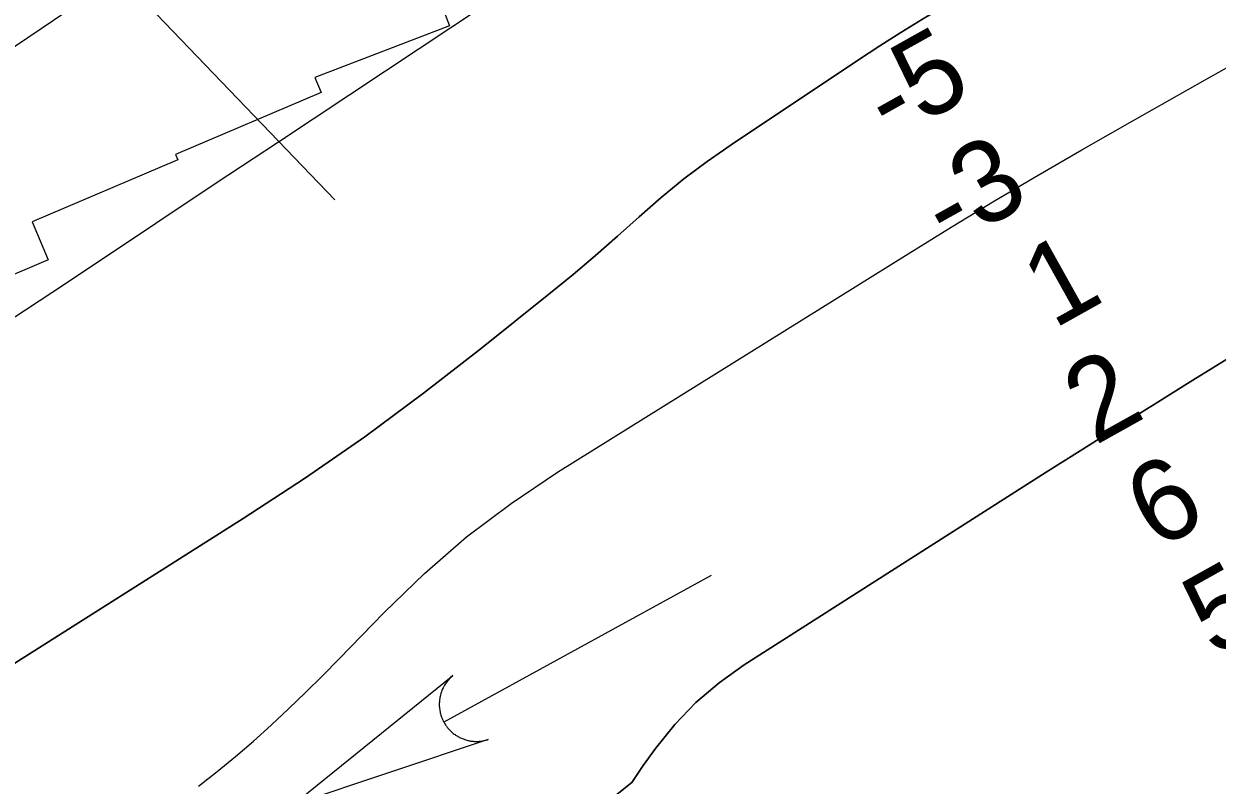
# Model space of a CAD drawing. Extents: x 3177385 to 3215275, y 903885 to 929304.
# Drawn here: x 3183725 to 3184706, y 910009 to 910634 of the extents above; entities that cross this region are included whole.
import ezdxf

# ---------------------------------------------------------------- set-up
doc = ezdxf.new("R2010")
doc.units = 0
for name, color, linetype in [('V-RIVR-RANG', 7, 'Continuous'), ('V-RRAP-RVMT', 7, 'Continuous'), ('V-STRM-FLOW', 7, 'Continuous'), ('V-TOPO-DPTH', 7, 'Continuous'), ('V-TOPO-MINR', 7, 'Continuous')]:
    doc.layers.add(name, color=color, linetype=linetype)

msp = doc.modelspace()

# ---------------------------------------------------------------- linework, layer by layer
at = {"layer": 'V-RIVR-RANG'}
msp.add_line((3183274.2, 911225.62), (3183980.74, 910489.96), dxfattribs=at)
at = {"layer": 'V-RRAP-RVMT'}
for p, q in [((3184068.66, 910649.37), (3184074.96, 910632.97)), ((3184074.96, 910632.97), (3183964.16, 910590.44)), ((3183964.16, 910590.44), (3183969.41, 910578.08)), ((3183969.41, 910578.08), (3183849.74, 910527.28)), ((3183851.66, 910522.75), (3183732, 910471.96)), ((3183849.74, 910527.28), (3183851.66, 910522.75)), ((3183732, 910471.96), (3183745.25, 910440.74)), ((3183745.25, 910440.74), (3183625.58, 910389.95))]:
    msp.add_line(p, q, dxfattribs=at)
at = {"layer": 'V-STRM-FLOW'}
msp.add_line((3184289.89, 910181.22), (3184070.3, 910060.89), dxfattribs=at)
msp.add_lwpolyline([(3184106.64, 910046.6), (3183946.12, 909992.85), (3184077.8, 910099.22), (3184075.54, 910097.18), (3184073.56, 910095.01), (3184072.82, 910094.09), (3184072.2, 910093.25), (3184071.49, 910092.2), (3184070.84, 910091.17), (3184070.32, 910090.25), (3184069.65, 910088.97), (3184069.01, 910087.56), (3184068.68, 910086.75), (3184068.28, 910085.71), (3184067.83, 910084.3), (3184067.52, 910083.2), (3184067.23, 910082), (3184067.07, 910081.2), (3184066.92, 910080.32), (3184066.77, 910079.24), (3184066.66, 910078.24), (3184066.59, 910077.24), (3184066.56, 910076.42), (3184066.54, 910075.2), (3184066.58, 910074.03), (3184066.64, 910073.09), (3184066.75, 910072), (3184066.88, 910071.05), (3184067.01, 910070.21), (3184067.14, 910069.57), (3184067.35, 910068.58), (3184067.6, 910067.59), (3184067.87, 910066.65), (3184068.18, 910065.7), (3184068.49, 910064.83), (3184068.86, 910063.89), (3184069.18, 910063.14), (3184069.69, 910062.06), (3184070.3, 910060.89), (3184070.5, 910060.52), (3184070.81, 910059.99), (3184071.19, 910059.36), (3184071.58, 910058.77), (3184071.96, 910058.2), (3184072.35, 910057.65), (3184072.83, 910057.01), (3184073.17, 910056.57), (3184073.68, 910055.94), (3184074.17, 910055.37), (3184074.52, 910054.98), (3184075.45, 910054.01), (3184075.97, 910053.51), (3184076.33, 910053.17), (3184076.93, 910052.62), (3184077.48, 910052.15), (3184078.07, 910051.67), (3184078.79, 910051.12), (3184079.47, 910050.63), (3184080.01, 910050.25), (3184080.47, 910049.94), (3184081.12, 910049.54), (3184081.71, 910049.19), (3184082.4, 910048.8), (3184083.11, 910048.42), (3184083.84, 910048.06), (3184084.78, 910047.62), (3184085.47, 910047.33), (3184086.22, 910047.03), (3184086.98, 910046.76), (3184087.59, 910046.55), (3184088.27, 910046.34), (3184089.27, 910046.06), (3184089.31, 910046.05), (3184089.91, 910045.9), (3184090.36, 910045.79), (3184091.04, 910045.65), (3184091.88, 910045.49), (3184092.55, 910045.38), (3184093.16, 910045.3), (3184093.94, 910045.21), (3184094.7, 910045.14), (3184095.24, 910045.1), (3184095.95, 910045.07), (3184096.92, 910045.05), (3184097.5, 910045.05), (3184097.95, 910045.06), (3184098.37, 910045.08), (3184098.86, 910045.11), (3184099.52, 910045.15), (3184100.17, 910045.21), (3184100.81, 910045.28), (3184101.45, 910045.37), (3184102.27, 910045.5), (3184102.76, 910045.59), (3184103.54, 910045.75), (3184104.44, 910045.96), (3184105.1, 910046.14), (3184105.6, 910046.28), (3184106.07, 910046.42), (3184106.4, 910046.52)], close=True, dxfattribs=at)
at = {"layer": 'V-TOPO-DPTH'}
for points in [[(3185055.96, 910985.42), (3184481.25, 910648.87), (3184463.51, 910638.27), (3184445.89, 910627.47), (3184428.46, 910616.36), (3184411.16, 910605.05), (3184306.29, 910535.22), (3184286.62, 910521.46), (3184267.41, 910507.11), (3184248.89, 910491.88), (3184230.83, 910476.08), (3184212.96, 910460.01), (3184194.88, 910444.18), (3184176.49, 910428.72), (3184157.89, 910413.49), (3184101.3, 910368.08), (3184053.67, 910331.16), (3184005.25, 910295.33), (3183955.66, 910261.15), (3183905.29, 910228.07), (3183701.04, 910098.79)], [(3185055.96, 910985.42), (3184481.25, 910648.87), (3184463.51, 910638.27), (3184445.89, 910627.47), (3184428.46, 910616.36), (3184411.16, 910605.05), (3184306.29, 910535.22), (3184286.62, 910521.46), (3184267.41, 910507.11), (3184248.89, 910491.88), (3184230.83, 910476.08), (3184212.96, 910460.01), (3184194.88, 910444.18), (3184176.49, 910428.72), (3184157.89, 910413.49), (3184101.3, 910368.08), (3184053.67, 910331.16), (3184005.25, 910295.33), (3183955.66, 910261.15), (3183905.29, 910228.07), (3183701.04, 910098.79)], [(3184235.85, 910965.83), (3183511.28, 910476.54)], [(3184235.85, 910965.83), (3183511.28, 910476.54)], [(3183693.54, 910378.23), (3183726.61, 910399.62), (3183759.5, 910421.29), (3183773.76, 910430.83), (3183813.65, 910457.46), (3183853.58, 910484.06), (3183893.53, 910510.61), (3183933.51, 910537.12), (3184022.34, 910595.93), (3184076.07, 910631.58), (3184129.77, 910667.28)], [(3183693.54, 910378.23), (3183726.61, 910399.62), (3183759.5, 910421.29), (3183773.76, 910430.83), (3183813.65, 910457.46), (3183853.58, 910484.06), (3183893.53, 910510.61), (3183933.51, 910537.12), (3184022.34, 910595.93), (3184076.07, 910631.58), (3184129.77, 910667.28)], [(3183299.59, 909333.14), (3183317.15, 909347.09), (3183355.16, 909376.11), (3183393.53, 909404.64), (3183432.44, 909432.43), (3183471.71, 909459.73), (3183835.7, 909707.69), (3183848.4, 909716.28), (3183861.15, 909724.81), (3183873.95, 909733.26), (3183886.79, 909741.65), (3184224.76, 910011.3), (3184234.2, 910025.27), (3184244.25, 910039.24), (3184260.17, 910058.88), (3184277.41, 910077.12), (3184296.6, 910093.29), (3184317.11, 910108.07), (3184565.16, 910266.09), (3184595.23, 910285.15), (3184625.35, 910304.13), (3184655.55, 910322.97), (3184685.81, 910341.73), (3184751.37, 910382.19)], [(3184751.37, 910382.19), (3184685.81, 910341.73), (3184655.55, 910322.97), (3184625.35, 910304.13), (3184595.23, 910285.15), (3184565.16, 910266.09), (3184317.11, 910108.07), (3184296.6, 910093.29), (3184277.41, 910077.12), (3184260.17, 910058.88), (3184244.25, 910039.24), (3184234.2, 910025.27), (3184224.76, 910011.3), (3183886.79, 909741.65)]]:
    msp.add_lwpolyline(points, dxfattribs=at)
at = {"layer": 'V-TOPO-MINR'}
for points in [[(3183701.04, 910098.79), (3183905.29, 910228.07), (3183955.66, 910261.15), (3184005.25, 910295.33), (3184053.67, 910331.16), (3184101.3, 910368.08), (3184157.89, 910413.49), (3184176.49, 910428.72), (3184194.88, 910444.18), (3184212.96, 910460.01), (3184230.83, 910476.08), (3184248.89, 910491.88), (3184267.41, 910507.11), (3184286.62, 910521.46), (3184306.29, 910535.22), (3184411.16, 910605.05), (3184428.46, 910616.36), (3184445.89, 910627.47), (3184463.51, 910638.27), (3184481.25, 910648.87), (3185055.96, 910985.42)], [(3184235.85, 910965.83), (3183511.28, 910476.54)], [(3184235.85, 910965.83), (3183511.28, 910476.54)], [(3183693.54, 910378.23), (3183726.61, 910399.62), (3183759.5, 910421.29), (3183773.76, 910430.83), (3183813.65, 910457.46), (3183853.58, 910484.06), (3183893.53, 910510.61), (3183933.51, 910537.12), (3184022.34, 910595.93), (3184076.07, 910631.58), (3184129.77, 910667.28)], [(3183693.54, 910378.23), (3183726.61, 910399.62), (3183759.5, 910421.29), (3183773.76, 910430.83), (3183813.65, 910457.46), (3183853.58, 910484.06), (3183893.53, 910510.61), (3183933.51, 910537.12), (3184022.34, 910595.93), (3184076.07, 910631.58), (3184129.77, 910667.28)], [(3183868.82, 910008.25), (3183884.14, 910020.29), (3183899.22, 910032.61), (3183913.96, 910045.34), (3183928.47, 910058.35), (3183942.68, 910071.69), (3183956.74, 910085.19), (3183970.56, 910098.93), (3183984.23, 910112.82), (3184021.23, 910151.08), (3184054.35, 910182.91), (3184088.88, 910212.98), (3184125.53, 910240.44), (3184163.59, 910266.15), (3184451.73, 910445.69), (3184487.16, 910467.48), (3184522.75, 910489), (3184558.59, 910510.1), (3184594.59, 910530.93), (3184637.95, 910555.68), (3184695.85, 910588.51), (3184753.87, 910621.1)], [(3183299.59, 909333.14), (3183317.15, 909347.09), (3183355.16, 909376.11), (3183393.53, 909404.64), (3183432.44, 909432.43), (3183471.71, 909459.73), (3183835.7, 909707.69), (3183848.4, 909716.28), (3183861.15, 909724.81), (3183873.95, 909733.26), (3183886.79, 909741.65), (3184224.76, 910011.3), (3184234.2, 910025.27), (3184244.25, 910039.24), (3184260.17, 910058.88), (3184277.41, 910077.12), (3184296.6, 910093.29), (3184317.11, 910108.07), (3184565.16, 910266.09), (3184595.23, 910285.15), (3184625.35, 910304.13), (3184655.55, 910322.97), (3184685.81, 910341.73), (3184751.37, 910382.19)]]:
    msp.add_lwpolyline(points, dxfattribs=at)

# ---------------------------------------------------------------- texts
at = {"layer": 'V-RIVR-RANG'}
for s, p in [('-5', (3184437.54, 910537.75)), ('-3', (3184484.69, 910449.54)), ('1', (3184571.22, 910383.33)), ('2', (3184605.24, 910287.79)), ('6', (3184656.08, 910201.65)), ('5', (3184703.23, 910113.44))]:
    msp.add_text(s, height=67, rotation=29.19167, dxfattribs=at).set_placement(p)

doc.saveas('drawing.dxf')
